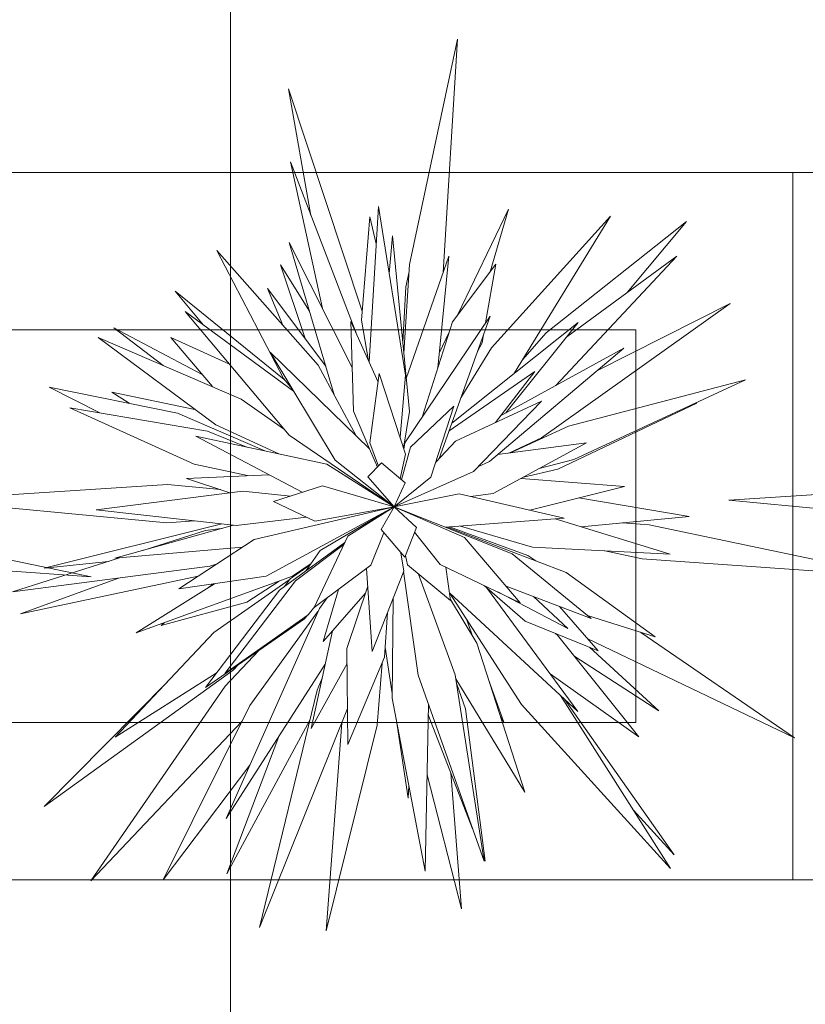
# Model space of a CAD drawing. Header units: millimetres. Extents: x -14761 to 157739, y -22400 to 107990.
# Tile 261 of 296: x 107416 to 107916, y 52234 to 52860. Entities that reach past the tile are written whole.
import ezdxf

# ---------------------------------------------------------------- set-up
doc = ezdxf.new("R2010")
doc.units = ezdxf.units.MM
doc.header["$MEASUREMENT"] = 0
doc.layers.add('Интерьер - Мебель', color=7, linetype='Continuous')
doc.layers.add('Элемент Модели - Оси', color=7, linetype='Continuous')

msp = doc.modelspace()

# ---------------------------------------------------------------- linework, layer by layer
at = {"layer": 'Интерьер - Мебель', "color": 7, "linetype": 'Continuous', "lineweight": 15}
for p, q in [((107663.87, 52704.35), (107694.43, 52847.75)), ((107663.87, 52704.35), (107694.43, 52847.75)), ((107694.43, 52847.75), (107685.29, 52699.17)), ((107694.43, 52847.75), (107685.29, 52699.17)), ((107601.21, 52735.53), (107586.93, 52816.23)), ((107586.93, 52816.23), (107633.72, 52674.57)), ((107601.21, 52735.53), (107586.93, 52816.23)), ((107586.93, 52816.23), (107633.72, 52674.57)), ((107608.52, 52676.32), (107588.12, 52769.6)), ((107588.12, 52769.6), (107630.37, 52659.64)), ((107608.52, 52676.32), (107588.12, 52769.6)), ((107588.12, 52769.6), (107630.37, 52659.64)), ((107907.72, 52762.84), (106407.72, 52762.84)), ((109407.72, 52762.84), (107907.72, 52762.84)), ((107907.72, 52762.84), (107907.72, 52312.84)), ((107907.72, 52312.84), (107907.72, 52762.84)), ((107638.2, 52642.14), (107644.08, 52741.24)), ((107638.2, 52642.14), (107644.08, 52741.24)), ((107644.08, 52741.24), (107661.25, 52633.83)), ((107644.08, 52741.24), (107661.25, 52633.83)), ((107694.36, 52672.19), (107726.81, 52739.56)), ((107694.36, 52672.19), (107726.81, 52739.56)), ((107726.81, 52739.56), (107715.1, 52699.72)), ((107726.81, 52739.56), (107715.1, 52699.72)), ((107633.27, 52668.98), (107638.6, 52734.67)), ((107633.27, 52668.98), (107638.6, 52734.67)), ((107638.6, 52734.67), (107642.67, 52717.53)), ((107638.6, 52734.67), (107642.67, 52717.53)), ((107716.1, 52651.34), (107791.72, 52735.22)), ((107716.1, 52651.34), (107791.72, 52735.22)), ((107791.72, 52735.22), (107730.66, 52635.35)), ((107791.72, 52735.22), (107730.66, 52635.35)), ((107750.85, 52660.96), (107840.05, 52731.73)), ((107750.85, 52660.96), (107840.05, 52731.73)), ((107840.05, 52731.73), (107802.39, 52686.6)), ((107840.05, 52731.73), (107802.39, 52686.6)), ((107650.88, 52698.71), (107653.02, 52722.68)), ((107650.88, 52698.71), (107653.02, 52722.68)), ((107653.02, 52722.68), (107663.9, 52610.75)), ((107653.02, 52722.68), (107663.9, 52610.75)), ((107583.68, 52631.73), (107541.46, 52713.27)), ((107541.46, 52713.27), (107605.9, 52640.38)), ((107583.68, 52631.73), (107541.46, 52713.27)), ((107541.46, 52713.27), (107605.9, 52640.38)), ((107616, 52621.48), (107587.31, 52718.43)), ((107587.31, 52718.43), (107627.43, 52638.76)), ((107616, 52621.48), (107587.31, 52718.43)), ((107587.31, 52718.43), (107627.43, 52638.76)), ((107661.85, 52631.85), (107688.94, 52709.67)), ((107661.85, 52631.85), (107688.94, 52709.67)), ((107688.94, 52709.67), (107681.91, 52638.57)), ((107688.94, 52709.67), (107681.91, 52638.57)), ((107833.9, 52709.65), (107757.03, 52627.45)), ((107833.9, 52709.65), (107757.03, 52627.45)), ((107763.89, 52658.43), (107833.9, 52709.65)), ((107763.89, 52658.43), (107833.9, 52709.65)), ((107597.43, 52657.19), (107581.92, 52704.13)), ((107581.92, 52704.13), (107600.23, 52674.75)), ((107597.43, 52657.19), (107581.92, 52704.13)), ((107581.92, 52704.13), (107600.23, 52674.75)), ((107660.29, 52647.9), (107663.87, 52704.35)), ((107660.29, 52647.9), (107663.87, 52704.35)), ((107661.5, 52690.11), (107663.59, 52699.97)), ((107661.5, 52690.11), (107663.59, 52699.97)), ((107691.15, 52667.92), (107718.82, 52704.66)), ((107691.15, 52667.92), (107718.82, 52704.66)), ((107718.82, 52704.66), (107712.29, 52667.16)), ((107718.82, 52704.66), (107712.29, 52667.16)), ((107532.91, 52665.83), (107514.91, 52687.38)), ((107514.91, 52687.38), (107584.19, 52631.15)), ((107532.91, 52665.83), (107514.91, 52687.38)), ((107514.91, 52687.38), (107584.19, 52631.15)), ((107583.43, 52665.79), (107573.52, 52689.05)), ((107573.52, 52689.05), (107610.64, 52639.61)), ((107583.43, 52665.79), (107573.52, 52689.05)), ((107573.52, 52689.05), (107610.64, 52639.61)), ((107659.63, 52654.71), (107661.5, 52690.11)), ((107659.63, 52654.71), (107661.5, 52690.11)), ((107867.85, 52679.6), (107747.85, 52594.1)), ((107867.85, 52679.6), (107747.85, 52594.1)), ((107782.98, 52636.7), (107867.85, 52679.6)), ((107782.98, 52636.7), (107867.85, 52679.6)), ((107587.33, 52595.84), (107521.3, 52674.37)), ((107521.3, 52674.37), (107590.16, 52623.79)), ((107587.33, 52595.84), (107521.3, 52674.37)), ((107521.3, 52674.37), (107590.16, 52623.79)), ((107637.83, 52642.97), (107633.27, 52668.98)), ((107637.83, 52642.97), (107633.27, 52668.98)), ((107660.99, 52590.77), (107715.19, 52671.49)), ((107660.99, 52590.77), (107715.19, 52671.49)), ((107715.19, 52671.49), (107682.81, 52580.98)), ((107715.19, 52671.49), (107682.81, 52580.98)), ((107807.72, 52662.84), (106507.72, 52662.84)), ((107507.23, 52640.14), (107475.93, 52664.04)), ((107475.93, 52664.04), (107532.1, 52634.27)), ((107507.23, 52640.14), (107475.93, 52664.04)), ((107475.93, 52664.04), (107532.1, 52634.27)), ((107628.2, 52611.09), (107626.62, 52668.01)), ((107626.62, 52668.01), (107643.9, 52629.41)), ((107628.2, 52611.09), (107626.62, 52668.01)), ((107626.62, 52668.01), (107643.9, 52629.41)), ((107672.04, 52607.23), (107691.15, 52667.92)), ((107672.04, 52607.23), (107691.15, 52667.92)), ((107690.82, 52603.38), (107771.14, 52667.52)), ((107690.82, 52603.38), (107771.14, 52667.52)), ((107771.14, 52667.52), (107725.22, 52609.93)), ((107771.14, 52667.52), (107725.22, 52609.93)), ((107807.72, 52412.84), (107807.72, 52662.84)), ((107540.65, 52602.25), (107465.8, 52657.99)), ((107465.8, 52657.99), (107556.89, 52618.74)), ((107540.65, 52602.25), (107465.8, 52657.99)), ((107465.8, 52657.99), (107556.89, 52618.74)), ((107538.51, 52626.66), (107512.18, 52657.96)), ((107512.18, 52657.96), (107549.47, 52640.86)), ((107538.51, 52626.66), (107512.18, 52657.96)), ((107512.18, 52657.96), (107549.47, 52640.86)), ((107682.88, 52648.34), (107688.96, 52660.96)), ((107682.88, 52648.34), (107688.96, 52660.96)), ((107711, 52659.78), (107710.08, 52654.48)), ((107711, 52659.78), (107710.08, 52654.48)), ((107735.74, 52643.67), (107750.85, 52660.96)), ((107735.74, 52643.67), (107750.85, 52660.96)), ((107696.6, 52619.54), (107716.1, 52651.34)), ((107696.6, 52619.54), (107716.1, 52651.34)), ((107710.08, 52654.48), (107707.17, 52649.06)), ((107710.08, 52654.48), (107707.17, 52649.06)), ((107800.13, 52651.2), (107714.81, 52579.04)), ((107800.13, 52651.2), (107714.81, 52579.04)), ((107721.78, 52608.03), (107800.13, 52651.2)), ((107721.78, 52608.03), (107800.13, 52651.2)), ((107616.54, 52579.74), (107575.28, 52648.64)), ((107575.28, 52648.64), (107638.54, 52587)), ((107616.54, 52579.74), (107575.28, 52648.64)), ((107575.28, 52648.64), (107638.54, 52587)), ((107605.9, 52640.38), (107629.96, 52595.36)), ((107605.9, 52640.38), (107629.96, 52595.36)), ((107589.31, 52625.21), (107583.68, 52631.73)), ((107589.31, 52625.21), (107583.68, 52631.73)), ((107638.56, 52590.97), (107644.67, 52634.97)), ((107638.56, 52590.97), (107644.67, 52634.97)), ((107644.67, 52634.97), (107661.37, 52583.75)), ((107644.67, 52634.97), (107661.37, 52583.75)), ((107661.25, 52633.83), (107657.88, 52594.45)), ((107661.25, 52633.83), (107657.88, 52594.45)), ((107689.07, 52598.47), (107743.57, 52636.18)), ((107689.07, 52598.47), (107743.57, 52636.18)), ((107743.57, 52636.18), (107718.53, 52603.84)), ((107743.57, 52636.18), (107718.53, 52603.84)), ((107730.66, 52635.35), (107730.14, 52634.78)), ((107730.66, 52635.35), (107730.14, 52634.78)), ((107765, 52601.56), (107877.45, 52630.98)), ((107765, 52601.56), (107877.45, 52630.98)), ((107877.45, 52630.98), (107768.38, 52580.28)), ((107877.45, 52630.98), (107768.38, 52580.28)), ((107466.94, 52610), (107434.81, 52626.34)), ((107434.81, 52626.34), (107516.39, 52609.78)), ((107466.94, 52610), (107434.81, 52626.34)), ((107434.81, 52626.34), (107516.39, 52609.78)), ((107485.69, 52616.02), (107474.67, 52623.08)), ((107474.67, 52623.08), (107527.33, 52612.16)), ((107485.69, 52616.02), (107474.67, 52623.08)), ((107474.67, 52623.08), (107527.33, 52612.16)), ((107556.89, 52618.74), (107584.37, 52599.36)), ((107556.89, 52618.74), (107584.37, 52599.36)), ((107526.97, 52577.2), (107447.94, 52613.23)), ((107447.94, 52613.23), (107535.43, 52598.35)), ((107526.97, 52577.2), (107447.94, 52613.23)), ((107447.94, 52613.23), (107535.43, 52598.35)), ((107664.46, 52588.12), (107692.17, 52614.19)), ((107664.46, 52588.12), (107692.17, 52614.19)), ((107692.17, 52614.19), (107677.43, 52568.92)), ((107692.17, 52614.19), (107677.43, 52568.92)), ((107693.09, 52592), (107747.83, 52617.47)), ((107693.09, 52592), (107747.83, 52617.47)), ((107747.83, 52617.47), (107704.64, 52572.65)), ((107747.83, 52617.47), (107704.64, 52572.65)), ((107846.68, 52616.04), (107758.24, 52574.03)), ((107846.68, 52616.04), (107758.24, 52574.03)), ((107844.11, 52615.48), (107846.68, 52616.04)), ((107844.11, 52615.48), (107846.68, 52616.04)), ((107516.39, 52609.78), (107571.95, 52585.74)), ((107516.39, 52609.78), (107571.95, 52585.74)), ((107638.38, 52587.15), (107628.2, 52611.09)), ((107638.38, 52587.15), (107628.2, 52611.09)), ((107663.9, 52610.75), (107660.14, 52587.53)), ((107663.9, 52610.75), (107660.14, 52587.53)), ((107580.68, 52583.88), (107540.65, 52602.25)), ((107580.68, 52583.88), (107540.65, 52602.25)), ((107728.07, 52584.46), (107765, 52601.56)), ((107728.07, 52584.46), (107765, 52601.56)), ((107595.65, 52559.39), (107527.92, 52595.12)), ((107527.92, 52595.12), (107611.21, 52577.38)), ((107595.65, 52559.39), (107527.92, 52595.12)), ((107527.92, 52595.12), (107611.21, 52577.38)), ((107535.43, 52598.35), (107560.46, 52588.19)), ((107535.43, 52598.35), (107560.46, 52588.19)), ((107654.09, 52550.2), (107587.33, 52595.84)), ((107654.09, 52550.2), (107587.33, 52595.84)), ((107747.85, 52594.1), (107726.95, 52584.31)), ((107747.85, 52594.1), (107726.95, 52584.31)), ((107638.54, 52587), (107643.46, 52575.34)), ((107638.54, 52587), (107643.46, 52575.34)), ((107644.21, 52576.12), (107638.56, 52590.97)), ((107644.21, 52576.12), (107638.56, 52590.97)), ((107658.79, 52567.36), (107664.46, 52588.12)), ((107658.79, 52567.36), (107664.46, 52588.12)), ((107660.34, 52586.91), (107660.99, 52590.77)), ((107660.34, 52586.91), (107660.99, 52590.77)), ((107680.58, 52578.59), (107693.09, 52592)), ((107680.58, 52578.59), (107693.09, 52592)), ((107776.44, 52590.9), (107717.18, 52558.52)), ((107776.44, 52590.9), (107717.18, 52558.52)), ((107719.94, 52583.38), (107776.44, 52590.9)), ((107719.94, 52583.38), (107776.44, 52590.9)), ((107661.37, 52583.75), (107657.97, 52568.06)), ((107661.37, 52583.75), (107657.97, 52568.06)), ((107560.96, 52569.98), (107526.97, 52577.2)), ((107560.96, 52569.98), (107526.97, 52577.2)), ((107611.21, 52577.38), (107654.09, 52550.2)), ((107611.21, 52577.38), (107654.09, 52550.2)), ((107654.09, 52550.2), (107616.54, 52579.74)), ((107654.09, 52550.2), (107616.54, 52579.74)), ((107637.46, 52569.13), (107646.17, 52578.15)), ((107637.46, 52569.13), (107646.17, 52578.15)), ((107646.17, 52578.15), (107661.05, 52565.43)), ((107646.17, 52578.15), (107661.05, 52565.43)), ((107714.81, 52579.04), (107707.41, 52575.52)), ((107714.81, 52579.04), (107707.41, 52575.52)), ((107768.38, 52580.28), (107746.43, 52574.5)), ((107768.38, 52580.28), (107746.43, 52574.5)), ((107521.98, 52568.19), (107574.41, 52570.6)), ((107521.98, 52568.19), (107574.41, 52570.6)), ((107549.63, 52559.08), (107521.98, 52568.19)), ((107549.63, 52559.08), (107521.98, 52568.19)), ((107654.09, 52550.2), (107637.46, 52569.13)), ((107654.09, 52550.2), (107637.46, 52569.13)), ((107704.64, 52572.65), (107654.09, 52550.2)), ((107704.64, 52572.65), (107654.09, 52550.2)), ((107677.43, 52568.92), (107654.09, 52550.2)), ((107677.43, 52568.92), (107654.09, 52550.2)), ((107734.85, 52568.17), (107800.65, 52563.08)), ((107734.85, 52568.17), (107800.65, 52563.08)), ((107758.24, 52574.03), (107736.44, 52569.04)), ((107758.24, 52574.03), (107736.44, 52569.04)), ((107355.95, 52554.36), (107509.92, 52564.38)), ((107355.95, 52554.36), (107509.92, 52564.38)), ((107509.92, 52564.38), (107543.6, 52561.07)), ((107509.92, 52564.38), (107543.6, 52561.07)), ((107577.39, 52553.55), (107608.48, 52563.49)), ((107577.39, 52553.55), (107608.48, 52563.49)), ((107608.48, 52563.49), (107654.09, 52550.2)), ((107608.48, 52563.49), (107654.09, 52550.2)), ((107661.05, 52565.43), (107654.09, 52550.2)), ((107661.05, 52565.43), (107654.09, 52550.2)), ((107800.65, 52563.08), (107740.3, 52547.95)), ((107800.65, 52563.08), (107740.3, 52547.95)), ((107866.89, 52554.36), (108020.85, 52564.38)), ((107866.89, 52554.36), (108020.85, 52564.38)), ((107464.64, 52548.3), (107557.91, 52560.13)), ((107464.64, 52548.3), (107557.91, 52560.13)), ((107557.91, 52560.13), (107588.19, 52557)), ((107557.91, 52560.13), (107588.19, 52557)), ((107654.09, 52550.2), (107695.41, 52558.41)), ((107654.09, 52550.2), (107695.41, 52558.41)), ((107695.41, 52558.41), (107762.23, 52542.85)), ((107695.41, 52558.41), (107762.23, 52542.85)), ((107717.18, 52558.52), (107702.98, 52556.64)), ((107717.18, 52558.52), (107702.98, 52556.64)), ((107771.6, 52555.8), (107841.79, 52544.06)), ((107771.6, 52555.8), (107841.79, 52544.06)), ((107509.53, 52540.05), (107355.95, 52554.36)), ((107509.53, 52540.05), (107355.95, 52554.36)), ((107565.07, 52529.4), (107654.09, 52550.2)), ((107565.07, 52529.4), (107654.09, 52550.2)), ((107654.09, 52550.2), (107572.78, 52505.92)), ((107654.09, 52550.2), (107572.78, 52505.92)), ((107603.68, 52541.1), (107577.39, 52553.55)), ((107603.68, 52541.1), (107577.39, 52553.55)), ((107654.09, 52550.2), (107603.68, 52541.1)), ((107654.09, 52550.2), (107603.68, 52541.1)), ((107606.97, 52522.43), (107654.09, 52550.2)), ((107606.97, 52522.43), (107654.09, 52550.2)), ((107624.65, 52531.44), (107654.09, 52550.2)), ((107624.65, 52531.44), (107654.09, 52550.2)), ((107645.76, 52535.62), (107654.09, 52550.2)), ((107645.76, 52535.62), (107654.09, 52550.2)), ((107654.09, 52550.2), (107729.19, 52520.2)), ((107654.09, 52550.2), (107698.82, 52530.65)), ((107654.09, 52550.2), (107668.24, 52537.07)), ((107654.09, 52550.2), (107729.19, 52520.2)), ((107654.09, 52550.2), (107698.82, 52530.65)), ((107654.09, 52550.2), (107668.24, 52537.07)), ((108020.46, 52540.05), (107866.89, 52554.36)), ((108020.46, 52540.05), (107866.89, 52554.36)), ((107553.7, 52538.3), (107464.64, 52548.3)), ((107553.7, 52538.3), (107464.64, 52548.3)), ((107598.42, 52543.6), (107553.7, 52538.3)), ((107598.42, 52543.6), (107553.7, 52538.3)), ((107841.79, 52544.06), (107773.07, 52537.34)), ((107841.79, 52544.06), (107773.07, 52537.34)), ((107303.32, 52538.68), (107461.52, 52505.55)), ((107303.32, 52538.68), (107461.52, 52505.55)), ((107431.63, 52511.2), (107544.51, 52539.33)), ((107431.63, 52511.2), (107544.51, 52539.33)), ((107476.48, 52517.36), (107551.99, 52538.49)), ((107476.48, 52517.36), (107551.99, 52538.49)), ((107527.13, 52541.28), (107509.53, 52540.05)), ((107527.13, 52541.28), (107509.53, 52540.05)), ((107668.24, 52537.07), (107660.84, 52518.01)), ((107668.24, 52537.07), (107660.84, 52518.01)), ((107762.23, 52542.85), (107686.76, 52537.15)), ((107762.23, 52542.85), (107686.76, 52537.15)), ((107687.97, 52537.24), (107763.52, 52508.34)), ((107687.97, 52537.24), (107763.52, 52508.34)), ((107689.39, 52537.35), (107739.22, 52519.2)), ((107689.39, 52537.35), (107739.22, 52519.2)), ((107742.2, 52524.53), (107696.39, 52537.87)), ((107742.2, 52524.53), (107696.39, 52537.87)), ((107756.57, 52542.42), (107829.58, 52519.94)), ((107756.57, 52542.42), (107829.58, 52519.94)), ((107799.19, 52539.9), (107816.37, 52538.68)), ((107799.19, 52539.9), (107816.37, 52538.68)), ((107816.37, 52538.68), (107974.56, 52505.55)), ((107816.37, 52538.68), (107974.56, 52505.55)), ((107494.36, 52522.37), (107534.21, 52535.04)), ((107494.36, 52522.37), (107534.21, 52535.04)), ((107534.21, 52535.04), (107544.17, 52536.3)), ((107534.21, 52535.04), (107544.17, 52536.3)), ((107603.31, 52486.04), (107624.65, 52531.44)), ((107603.31, 52486.04), (107624.65, 52531.44)), ((107647.47, 52533.62), (107639.19, 52512.93)), ((107647.47, 52533.62), (107639.19, 52512.93)), ((107660.84, 52518.01), (107645.76, 52535.62)), ((107660.84, 52518.01), (107645.76, 52535.62)), ((107683.29, 52513.45), (107667.02, 52533.93)), ((107683.29, 52513.45), (107667.02, 52533.93)), ((107698.82, 52530.65), (107734.34, 52489.09)), ((107698.82, 52530.65), (107734.34, 52489.09)), ((107557.6, 52524.48), (107476.48, 52517.36)), ((107557.6, 52524.48), (107476.48, 52517.36)), ((107517.22, 52497.9), (107565.07, 52529.4)), ((107517.22, 52497.9), (107565.07, 52529.4)), ((107581.11, 52497.08), (107622.75, 52527.38)), ((107581.11, 52497.08), (107622.75, 52527.38)), ((107591.38, 52503.06), (107622.2, 52526.23)), ((107591.38, 52503.06), (107622.2, 52526.23)), ((107829.58, 52519.94), (107742.2, 52524.53)), ((107829.58, 52519.94), (107742.2, 52524.53)), ((107598.21, 52509.53), (107606.97, 52522.43)), ((107598.21, 52509.53), (107606.97, 52522.43)), ((107658.46, 52520.79), (107660.17, 52509.26)), ((107658.46, 52520.79), (107660.17, 52509.26)), ((107662.63, 52513.23), (107661.27, 52519.12)), ((107662.63, 52513.23), (107661.27, 52519.12)), ((107729.19, 52520.2), (107779.44, 52479.02)), ((107729.19, 52520.2), (107779.44, 52479.02)), ((107739.22, 52519.2), (107744.23, 52515.72)), ((107739.22, 52519.2), (107744.23, 52515.72)), ((107811.84, 52517.14), (107788.08, 52522.12)), ((107811.84, 52517.14), (107788.08, 52522.12)), ((107461.52, 52505.55), (107298.8, 52517.14)), ((107461.52, 52505.55), (107298.8, 52517.14)), ((107411.42, 52495.99), (107479.46, 52517.63)), ((107411.42, 52495.99), (107479.46, 52517.63)), ((107536.81, 52512.37), (107411.42, 52495.99)), ((107536.81, 52512.37), (107411.42, 52495.99)), ((107472.44, 52515.39), (107431.63, 52511.2)), ((107472.44, 52515.39), (107431.63, 52511.2)), ((107541.5, 52513.88), (107536.81, 52512.37)), ((107541.5, 52513.88), (107536.81, 52512.37)), ((107587.98, 52504.35), (107600.67, 52513.15)), ((107587.98, 52504.35), (107600.67, 52513.15)), ((107601.28, 52514.05), (107589.47, 52505.97)), ((107601.28, 52514.05), (107589.47, 52505.97)), ((107639.19, 52512.93), (107603.31, 52486.04)), ((107639.19, 52512.93), (107603.31, 52486.04)), ((107689.94, 52490.5), (107662.63, 52513.23)), ((107689.94, 52490.5), (107662.63, 52513.23)), ((107734.34, 52489.09), (107683.29, 52513.45)), ((107734.34, 52489.09), (107683.29, 52513.45)), ((107974.56, 52505.55), (107811.84, 52517.14)), ((107974.56, 52505.55), (107811.84, 52517.14)), ((107529.54, 52506.02), (107416.43, 52482.07)), ((107529.54, 52506.02), (107416.43, 52482.07)), ((107589.47, 52505.97), (107490, 52469.85)), ((107589.47, 52505.97), (107490, 52469.85)), ((107572.78, 52505.92), (107517.22, 52497.9)), ((107572.78, 52505.92), (107517.22, 52497.9)), ((107640.09, 52458.02), (107636.56, 52510.96)), ((107640.09, 52458.02), (107636.56, 52510.96)), ((107660.17, 52509.26), (107640.09, 52458.02)), ((107660.17, 52509.26), (107640.09, 52458.02)), ((107669.48, 52443.06), (107660.02, 52508.89)), ((107669.48, 52443.06), (107660.02, 52508.89)), ((107669.67, 52507.37), (107692.96, 52443.31)), ((107669.67, 52507.37), (107692.96, 52443.31)), ((107686.94, 52511.71), (107689.94, 52490.5)), ((107686.94, 52511.71), (107689.94, 52490.5)), ((107763.52, 52508.34), (107820.15, 52467.38)), ((107763.52, 52508.34), (107820.15, 52467.38)), ((107416.43, 52482.07), (107478.83, 52504.8)), ((107416.43, 52482.07), (107478.83, 52504.8)), ((107490, 52469.85), (107539.8, 52501.16)), ((107490, 52469.85), (107539.8, 52501.16)), ((107536.15, 52498.87), (107538.85, 52501.02)), ((107536.15, 52498.87), (107538.85, 52501.02)), ((107539.45, 52470.09), (107587.46, 52503.63)), ((107539.45, 52470.09), (107587.46, 52503.63)), ((107546.54, 52444), (107591.38, 52503.06)), ((107546.54, 52444), (107591.38, 52503.06)), ((107581.07, 52502.92), (107560.45, 52489.56)), ((107581.07, 52502.92), (107560.45, 52489.56)), ((107584.43, 52499.49), (107587.98, 52504.35)), ((107584.43, 52499.49), (107587.98, 52504.35)), ((107624.07, 52459.88), (107637.31, 52499.71)), ((107624.07, 52459.88), (107637.31, 52499.71)), ((107737.37, 52477.41), (107711.59, 52499.94)), ((107737.37, 52477.41), (107711.59, 52499.94)), ((107779.44, 52479.02), (107725.3, 52499.67)), ((107779.44, 52479.02), (107725.3, 52499.67)), ((107534.07, 52435.2), (107581.11, 52497.08)), ((107534.07, 52435.2), (107581.11, 52497.08)), ((107609.06, 52464.35), (107618.73, 52497.59)), ((107609.06, 52464.35), (107618.73, 52497.59)), ((107635.81, 52495.21), (107609.06, 52464.35)), ((107635.81, 52495.21), (107609.06, 52464.35)), ((107770.89, 52419.89), (107689.24, 52495.45)), ((107770.89, 52419.89), (107689.24, 52495.45)), ((107735.03, 52424.36), (107689.4, 52495.3)), ((107735.03, 52424.36), (107689.4, 52495.3)), ((107712.88, 52498.82), (107770.89, 52419.89)), ((107712.88, 52498.82), (107770.89, 52419.89)), ((107764.57, 52472.71), (107719.97, 52495.94)), ((107764.57, 52472.71), (107719.97, 52495.94)), ((107742.81, 52492.99), (107764.57, 52472.71)), ((107742.81, 52492.99), (107764.57, 52472.71)), ((107560.45, 52489.56), (107505.94, 52474.68)), ((107560.45, 52489.56), (107505.94, 52474.68)), ((107603.62, 52486.7), (107599.46, 52481.46)), ((107603.62, 52486.7), (107599.46, 52481.46)), ((107606.59, 52485.52), (107611.46, 52492.14)), ((107606.59, 52485.52), (107611.46, 52492.14)), ((107652.91, 52428.32), (107653.53, 52492.31)), ((107652.91, 52428.32), (107653.53, 52492.31)), ((107689.85, 52491.13), (107706.63, 52463.4)), ((107689.85, 52491.13), (107706.63, 52463.4)), ((107759.34, 52486.69), (107783.93, 52458.47)), ((107759.34, 52486.69), (107783.93, 52458.47)), ((107599.46, 52481.46), (107546.54, 52444)), ((107599.46, 52481.46), (107546.54, 52444)), ((107547.19, 52351.72), (107606.59, 52485.52)), ((107547.19, 52351.72), (107606.59, 52485.52)), ((107562.34, 52423.69), (107605.66, 52483.42)), ((107562.34, 52423.69), (107605.66, 52483.42)), ((107598.97, 52481.12), (107597.18, 52478.86)), ((107598.97, 52481.12), (107597.18, 52478.86)), ((107649.83, 52482.87), (107648.03, 52454.5)), ((107649.83, 52482.87), (107648.03, 52454.5)), ((107762.14, 52485.62), (107759.57, 52486.43)), ((107762.14, 52485.62), (107759.57, 52486.43)), ((107820.15, 52467.38), (107777.15, 52480.9)), ((107820.15, 52467.38), (107777.15, 52480.9)), ((107505.94, 52474.68), (107508.13, 52476.43)), ((107505.94, 52474.68), (107508.13, 52476.43)), ((107597.18, 52478.86), (107534.07, 52435.2)), ((107597.18, 52478.86), (107534.07, 52435.2)), ((107700.13, 52478.61), (107704.21, 52467.41)), ((107700.13, 52478.61), (107704.21, 52467.41)), ((107783.93, 52458.47), (107737.37, 52477.41)), ((107783.93, 52458.47), (107737.37, 52477.41)), ((107476.62, 52403.61), (107539.45, 52470.09)), ((107476.62, 52403.61), (107539.45, 52470.09)), ((107601.3, 52409.11), (107614.94, 52471.14)), ((107601.3, 52409.11), (107614.94, 52471.14)), ((107756.67, 52469.56), (107758.07, 52468.46)), ((107756.67, 52469.56), (107758.07, 52468.46)), ((107758.07, 52468.46), (107809.78, 52403.85)), ((107758.07, 52468.46), (107809.78, 52403.85)), ((107811.01, 52470.25), (107908.79, 52403.22)), ((107811.01, 52470.25), (107908.79, 52403.22)), ((107706.63, 52463.4), (107737.18, 52368.53)), ((107706.63, 52463.4), (107737.18, 52368.53)), ((107908.79, 52403.22), (107777.28, 52466.1)), ((107908.79, 52403.22), (107777.28, 52466.1)), ((107546.72, 52436.06), (107568.01, 52458.68)), ((107546.72, 52436.06), (107568.01, 52458.68)), ((107624.75, 52398.94), (107624.07, 52459.88)), ((107624.75, 52398.94), (107624.07, 52459.88)), ((107652.94, 52431.34), (107648.43, 52460.76)), ((107652.94, 52431.34), (107648.43, 52460.76)), ((107778.39, 52460.72), (107822.34, 52420.37)), ((107778.39, 52460.72), (107822.34, 52420.37)), ((107610.27, 52449.9), (107547.19, 52351.72)), ((107610.27, 52449.9), (107547.19, 52351.72)), ((107555.13, 52449.78), (107551.65, 52446.24)), ((107555.13, 52449.78), (107551.65, 52446.24)), ((107624.17, 52450.51), (107601.3, 52409.11)), ((107624.17, 52450.51), (107601.3, 52409.11)), ((107648.03, 52454.5), (107624.75, 52398.94)), ((107648.03, 52454.5), (107624.75, 52398.94)), ((107646.45, 52450.72), (107643.42, 52411.25)), ((107646.45, 52450.72), (107643.42, 52411.25)), ((107822.34, 52420.37), (107769, 52454.8)), ((107822.34, 52420.37), (107769, 52454.8)), ((107551.65, 52446.24), (107431.47, 52359.47)), ((107551.65, 52446.24), (107431.47, 52359.47)), ((107540.98, 52444.3), (107476.62, 52403.61)), ((107540.98, 52444.3), (107476.62, 52403.61)), ((107711.27, 52324.63), (107669.48, 52443.06)), ((107711.27, 52324.63), (107669.48, 52443.06)), ((107692.96, 52443.31), (107711.27, 52324.63)), ((107692.96, 52443.31), (107711.27, 52324.63)), ((107809.78, 52403.85), (107753.34, 52443.77)), ((107809.78, 52403.85), (107753.34, 52443.77)), ((107431.47, 52359.47), (107509.91, 52438.83)), ((107431.47, 52359.47), (107509.91, 52438.83)), ((107605.16, 52433.5), (107608.32, 52441.04)), ((107605.16, 52433.5), (107608.32, 52441.04)), ((107737.18, 52368.53), (107693.38, 52440.62)), ((107737.18, 52368.53), (107693.38, 52440.62)), ((107693.91, 52437.18), (107699.44, 52421.49)), ((107693.91, 52437.18), (107699.44, 52421.49)), ((107714.07, 52440.3), (107723.94, 52413.18)), ((107714.07, 52440.3), (107723.94, 52413.18)), ((107461.31, 52312.18), (107546.72, 52436.06)), ((107461.31, 52312.18), (107546.72, 52436.06)), ((107568.39, 52282.4), (107605.16, 52433.5)), ((107568.39, 52282.4), (107605.16, 52433.5)), ((107673.91, 52318.36), (107652.91, 52428.32)), ((107673.91, 52318.36), (107652.91, 52428.32)), ((107675.97, 52424.65), (107673.91, 52318.36)), ((107675.97, 52424.65), (107673.91, 52318.36)), ((107829.76, 52320.05), (107735.03, 52424.36)), ((107829.76, 52320.05), (107735.03, 52424.36)), ((107759.81, 52430.15), (107829.76, 52320.05)), ((107759.81, 52430.15), (107829.76, 52320.05)), ((107762.41, 52427.75), (107832.23, 52328.58)), ((107762.41, 52427.75), (107832.23, 52328.58)), ((107507.18, 52312.81), (107562.34, 52423.69)), ((107507.18, 52312.81), (107562.34, 52423.69)), ((107624.49, 52421.88), (107568.39, 52282.4)), ((107624.49, 52421.88), (107568.39, 52282.4)), ((107676.1, 52416.76), (107675.85, 52418.26)), ((107676.1, 52416.76), (107675.85, 52418.26)), ((107699.44, 52421.49), (107712.06, 52324.56)), ((107699.44, 52421.49), (107712.06, 52324.56)), ((106507.72, 52412.84), (107807.72, 52412.84)), ((107557.27, 52413.5), (107461.31, 52312.18)), ((107557.27, 52413.5), (107461.31, 52312.18)), ((107600.5, 52414.33), (107547.76, 52316.48)), ((107600.5, 52414.33), (107547.76, 52316.48)), ((107610.84, 52280.22), (107620.79, 52412.68)), ((107610.84, 52280.22), (107620.79, 52412.68)), ((107663.12, 52364.82), (107655.38, 52415.37)), ((107663.12, 52364.82), (107655.38, 52415.37)), ((107704.03, 52345.14), (107676.1, 52416.76)), ((107704.03, 52345.14), (107676.1, 52416.76)), ((107723.94, 52413.18), (107721.77, 52416.4)), ((107723.94, 52413.18), (107721.77, 52416.4)), ((107643.42, 52411.25), (107610.84, 52280.22)), ((107643.42, 52411.25), (107610.84, 52280.22)), ((107547.76, 52316.48), (107580.73, 52403.92)), ((107547.76, 52316.48), (107580.73, 52403.92)), ((107562.33, 52385.82), (107507.18, 52312.81)), ((107562.33, 52385.82), (107507.18, 52312.81)), ((107690.1, 52380.87), (107697.05, 52294.22)), ((107690.1, 52380.87), (107697.05, 52294.22)), ((107697.05, 52294.22), (107675.1, 52379.6)), ((107697.05, 52294.22), (107675.1, 52379.6)), ((107663.56, 52372.55), (107663.12, 52364.82)), ((107663.56, 52372.55), (107663.12, 52364.82)), ((107832.23, 52328.58), (107806.27, 52357.01)), ((107832.23, 52328.58), (107806.27, 52357.01)), ((107712.06, 52324.56), (107710.78, 52327.86)), ((107712.06, 52324.56), (107710.78, 52327.86)), ((106407.72, 52312.84), (107907.72, 52312.84)), ((107907.72, 52312.84), (109407.72, 52312.84))]:
    msp.add_line(p, q, dxfattribs=at)
at = {"layer": 'Элемент Модели - Оси', "color": 7, "linetype": 'Continuous', "lineweight": 15}
msp.add_line((107550, 92200), (107550, -1975), dxfattribs=at)

doc.saveas('drawing.dxf')
